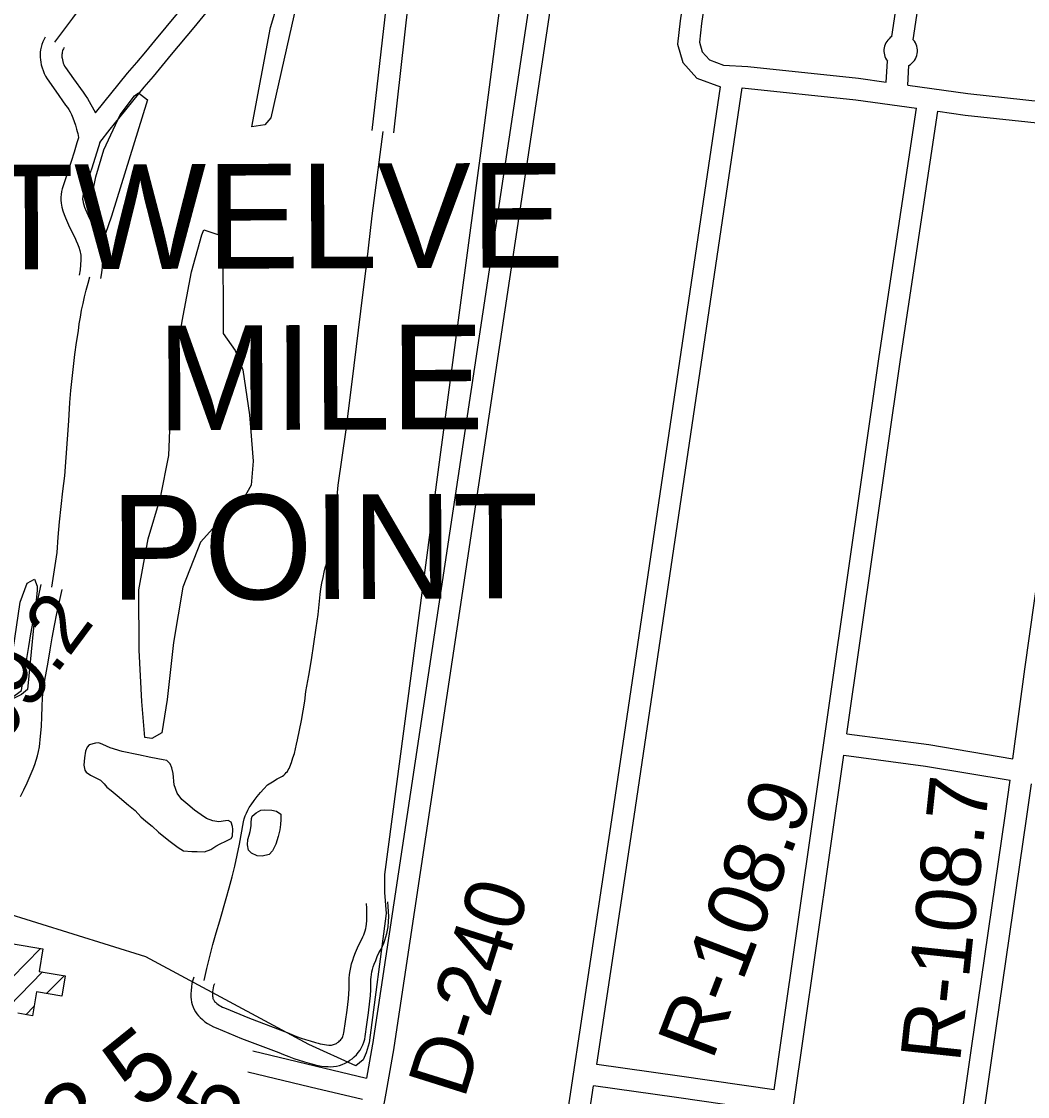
# Model space of a CAD drawing. Extents: x 3625074 to 3663148, y 511451 to 537151.
# Drawn here: x 3636969 to 3638362, y 521344 to 522833 of the extents above; entities that cross this region are included whole.
import ezdxf

# ---------------------------------------------------------------- set-up
doc = ezdxf.new("R2010")
doc.units = 0
for name, color, linetype in [('V-BLDG-OTLN', 7, 'Continuous'), ('V-RIVR-RANG-IDEN', 7, 'Continuous'), ('V-ROAD-CNTR', 7, 'Continuous'), ('V-SITE-OTLN', 7, 'Continuous'), ('V-SITE-VEGE', 7, 'Continuous'), ('V-SURV-IDEN', 7, 'Continuous'), ('V-TOPO-GNAM-IDEN', 7, 'Continuous'), ('V-TOPO-SHOR', 7, 'Continuous')]:
    doc.layers.add(name, color=color, linetype=linetype)

msp = doc.modelspace()

# ---------------------------------------------------------------- linework, layer by layer
at = {"layer": 'V-BLDG-OTLN'}
for p, q in [((3636914.2, 521466.7), (3636994.9, 521549)), ((3636927.5, 521444.6), (3636998, 521516.5)), ((3637003.6, 521486.5), (3637028.1, 521511.5)), ((3636975, 521457.3), (3636986, 521468.5))]:
    msp.add_line(p, q, dxfattribs=at)
msp.add_lwpolyline([(3636874.7, 521569.2), (3636998.5, 521548.4), (3636993.3, 521517.3), (3637029.2, 521511.3), (3637024.5, 521483), (3636989.4, 521488.8), (3636983.9, 521455.8), (3636963.7, 521459.2)], dxfattribs=at)
at = {"layer": 'V-ROAD-CNTR'}
for p, q in [((3637731.6, 523255.4), (3637454.9, 521416.2)), ((3637761.3, 523250.9), (3637484.6, 521411.8))]:
    msp.add_line(p, q, dxfattribs=at)
for points in [[(3638035.3, 523866.3), (3638016.5, 523738.8), (3637973.7, 523466.4), (3637929.8, 523164.6), (3637880.9, 522834), (3637877.5, 522801.9), (3637884.8, 522776.2), (3637904.1, 522754.8), (3637936.7, 522742.5)], [(3638064.9, 523862), (3638046.1, 523734.3), (3638003.4, 523461.9), (3637959.5, 523160.2), (3637910.7, 522830.2), (3637908, 522804.5), (3637911.7, 522791.1), (3637921.5, 522780.3), (3637941.1, 522772.9), (3637974.6, 522770.7), (3638128.1, 522754.5), (3638166.5, 522749.1)], [(3638174.2, 522812.2), (3638200.9, 522990.8), (3638281.8, 523542.3), (3638329.8, 523831.5)], [(3638203.8, 522807.9), (3638230.6, 522986.4), (3638311.5, 523537.7), (3638359.4, 523826.6)], [(3637071.3, 522706.7), (3637115.7, 522761.6), (3637128.6, 522776.5), (3637141.1, 522791.3), (3637153.5, 522806.4), (3637185, 522844.3), (3637197.4, 522859), (3637209.4, 522873.9), (3637221.3, 522889.1), (3637270.4, 522948.9), (3637298.1, 522983.2)], [(3637077.3, 522665.8), (3637091.5, 522684.2), (3637097.6, 522691.6), (3637138.7, 522742.3), (3637151.4, 522757), (3637164.2, 522772.1), (3637176.6, 522787.3), (3637208.1, 522825.1), (3637220.5, 522840), (3637232.8, 522855.2), (3637244.7, 522870.3), (3637293.7, 522930), (3637321.4, 522964.4)], [(3637014.8, 522804.5), (3637039.8, 522837.8), (3637051.6, 522853.4), (3637063.3, 522869.2), (3637074.8, 522885), (3637077.1, 522888.4), (3637079.3, 522891.8), (3637081.3, 522895.3)], [(3637454.5, 522682.4), (3637475.7, 522868.4), (3637478.3, 522891.2)], [(3637484.3, 522679.1), (3637504.4, 522855.7)], [(3637001.6, 522811.7), (3637000, 522808.8), (3636998.4, 522805.1), (3636997, 522801.4), (3636996, 522797.6), (3636995.3, 522794.1), (3636994.8, 522790.9), (3636994.5, 522787.3), (3636994.5, 522783.7), (3636994.9, 522780.1), (3636995.4, 522776.9), (3636996.2, 522773.1), (3636997.2, 522769.1), (3636998.6, 522765.1), (3637000.1, 522761.3), (3637001.9, 522757.5), (3637004.1, 522753.6), (3637016.2, 522736.6), (3637029.8, 522717.5), (3637032.3, 522714.1), (3637034.3, 522711.1), (3637036.1, 522707.9), (3637037.8, 522704.5), (3637039.9, 522699.6), (3637041.8, 522694.7), (3637043.4, 522689.7), (3637045, 522684.2), (3637046, 522680.9), (3637046.6, 522678.1), (3637047.1, 522675.3), (3637047.5, 522672.5), (3637047.5, 522671.9), (3637045.4, 522665.2)], [(3637027.9, 522797.3), (3637026.9, 522795.3), (3637026.2, 522793.9), (3637025.7, 522792.4), (3637025.2, 522790.8), (3637024.9, 522788.9), (3637024.6, 522787.4), (3637024.5, 522786.2), (3637024.5, 522785.1), (3637024.6, 522783.9), (3637024.9, 522782.4), (3637025.4, 522779.9), (3637026, 522777.7), (3637026.7, 522775.6), (3637027.6, 522773.5), (3637028.5, 522771.4), (3637029.5, 522769.7), (3637040.6, 522754), (3637054, 522735.2), (3637056.9, 522731.3), (3637060, 522726.7), (3637071.3, 522706.7)], [(3638166.5, 522749.1), (3638168.2, 522778.3)], [(3638196.3, 522745), (3638197.9, 522772.4)], [(3637614.3, 520647.1), (3637687.5, 521071.4), (3637787.7, 521736.4), (3637936.7, 522742.5)], [(3637765.6, 521388.3), (3637817.3, 521732), (3637966.9, 522741.4)], [(3637966.9, 522741.4), (3638124.4, 522724.7), (3638208.3, 522713)], [(3638196.3, 522745), (3638279.5, 522733.4), (3638465.7, 522713.3)], [(3638011, 521353.2), (3638021.3, 521424.7), (3638156.6, 522369.1), (3638208.3, 522713)], [(3638112, 521846.5), (3638186.2, 522364.8), (3638238, 522708.9)], [(3638238, 522708.9), (3638275.8, 522703.6), (3638462.3, 522683.5)], [(3637469.4, 522680.7), (3637454.2, 522564), (3637446.6, 522498.8), (3637438.2, 522431.7), (3637428.9, 522356.7), (3637417.9, 522267.4), (3637406.8, 522191), (3637404.1, 522161), (3637398.8, 522127.4), (3637397, 522115), (3637394.9, 522102.7), (3637392.6, 522090.4), (3637390, 522078.2)], [(3638341.9, 521811.8), (3638358.6, 521935.8), (3638453.5, 522608.4), (3638462.3, 522683.5)], [(3637045.4, 522665.1), (3637041.5, 522652.1), (3637037.5, 522639.2), (3637033.2, 522626.3), (3637025.3, 522601.5), (3637024.4, 522597.7), (3637023.7, 522593.7), (3637023.4, 522589.8), (3637023.4, 522585.8), (3637023.7, 522581.5), (3637024.8, 522575.9), (3637026.1, 522570.8), (3637027.8, 522565.8), (3637029.7, 522561), (3637033.9, 522551.7), (3637038.2, 522542.6), (3637042.6, 522533.8), (3637044.7, 522529.4), (3637046.5, 522525.1), (3637048.1, 522520.8), (3637049.5, 522516.1), (3637050.2, 522513.8), (3637050.6, 522511.7), (3637050.9, 522509.7), (3637051.1, 522507.6), (3637051.1, 522505.5), (3637051, 522503), (3637050.6, 522495.9), (3637049.9, 522489), (3637048.8, 522481.9)], [(3637077.3, 522665.8), (3637066.1, 522630), (3637061.7, 522617), (3637054.2, 522593.4), (3637053.8, 522591.7), (3637053.5, 522590.1), (3637053.4, 522588.5), (3637053.4, 522586.9), (3637053.5, 522585.5), (3637054.1, 522582.6), (3637054.9, 522579.3), (3637056, 522576.1), (3637057.3, 522572.7), (3637061.1, 522564.3), (3637065.2, 522555.7), (3637069.5, 522547), (3637072.1, 522541.7), (3637074.4, 522536.1), (3637076.5, 522530.3), (3637078.3, 522524.7), (3637079.3, 522521.1), (3637080.2, 522517.1), (3637080.8, 522513.1), (3637081.1, 522509), (3637081.1, 522504.9), (3637081, 522501.3), (3637080.5, 522493.4), (3637079.6, 522485.2), (3637078.4, 522477.4)], [(3637010.6, 522049.7), (3637018, 522097.8), (3637019.7, 522119), (3637021.6, 522140.2), (3637023.7, 522161.4), (3637026.1, 522182.6), (3637028.7, 522203.7), (3637030.7, 522229.2), (3637032.6, 522254.6), (3637034.3, 522280.1), (3637035.9, 522305.6), (3637037.2, 522322.2), (3637038.8, 522338.7), (3637040.6, 522355.3), (3637042.6, 522371.8), (3637044.9, 522388.3), (3637047.5, 522404.7), (3637048.8, 522414.2), (3637050.3, 522423.7), (3637052.1, 522433.1), (3637054, 522442.5), (3637056.1, 522451.9), (3637058.4, 522461.2), (3637060.9, 522470.5), (3637063.6, 522479.7)], [(3637376.9, 521993.1), (3637378.5, 522002.3), (3637379.8, 522011.6), (3637380.8, 522020.8), (3637381.7, 522030.1), (3637382.3, 522039.4), (3637383.5, 522047.2), (3637384.8, 522055), (3637386.4, 522062.8), (3637388.1, 522070.5), (3637390, 522078.2)], [(3636968.8, 521906.2), (3636971.7, 521925.4), (3636973.9, 521938.2), (3636976.1, 521950.6), (3636978.8, 521967.6), (3636981.8, 521984.8), (3636985, 522002), (3636988.4, 522019.1), (3636992.1, 522036.2), (3636996, 522053.1)], [(3636967.5, 521759.4), (3636972.1, 521768.9), (3636976.6, 521778.6), (3636980.8, 521788.3), (3636984.8, 521798), (3636987.1, 521803.7), (3636989.1, 521809.7), (3636991, 521815.8), (3636992.5, 521821.9), (3636993.9, 521828.6), (3636995.3, 521843), (3636996.4, 521856.6), (3636997.1, 521870.3), (3636997.6, 521884), (3636997.8, 521896.7), (3636999.4, 521908.3), (3637001.3, 521920.7), (3637003.4, 521933), (3637005.7, 521945.6), (3637008.4, 521962.7), (3637011.3, 521979.5), (3637014.4, 521996.3), (3637017.8, 522013), (3637021.4, 522029.6), (3637025.2, 522046.3)], [(3637252.1, 521618.2), (3637256.4, 521633.1), (3637260.4, 521648.1), (3637264.2, 521663.1), (3637267.7, 521678.3), (3637270.9, 521693.4), (3637276.1, 521724.4), (3637277.3, 521728.5), (3637278.7, 521732.7), (3637280.4, 521736.7), (3637282.2, 521740.6), (3637284.3, 521744.4), (3637286.7, 521748.1), (3637290.9, 521753.9), (3637295.3, 521759.5), (3637299.9, 521765), (3637304.6, 521770.4), (3637309.5, 521775.6), (3637316.2, 521780), (3637323.1, 521784), (3637330.2, 521787.8), (3637332.1, 521789.2), (3637333.9, 521790.8), (3637335.5, 521792.6), (3637337, 521794.4), (3637338.3, 521796.4), (3637339.4, 521798.5), (3637340.4, 521800.7), (3637342.7, 521806.8), (3637344.8, 521813), (3637346.7, 521819.2), (3637348.3, 521825.5), (3637349.8, 521831.9), (3637351, 521838.3), (3637353.9, 521851.5), (3637356.5, 521864.9), (3637358.9, 521878.2), (3637361, 521891.7), (3637362.8, 521905.1), (3637366.6, 521927.1), (3637370.2, 521949.1), (3637373.7, 521971.1), (3637376.9, 521993.1)], [(3636880.5, 521719.7), (3636894.7, 521804.7), (3636895.4, 521810), (3636896.4, 521815.9), (3636897.7, 521821.7), (3636899.3, 521827.4), (3636901.1, 521833.1), (3636903.2, 521838.6), (3636906.2, 521845.6), (3636913.4, 521854.8), (3636919.9, 521862.4), (3636926.6, 521869.8), (3636933.2, 521876.6), (3636939.9, 521883.1), (3636946.9, 521889.5), (3636954.4, 521896), (3636968.8, 521906.2)], [(3638112, 521846.5), (3638225.3, 521831.5), (3638341.9, 521811.8)], [(3637943, 520667.2), (3637954.2, 520746), (3638051, 521420.5), (3638107.7, 521816.8)], [(3638107.7, 521816.8), (3638220.9, 521801.8), (3638337.9, 521782)], [(3638786.4, 521032.9), (3638717.9, 521016.8), (3638604.2, 520984.2), (3638422.1, 520938.9), (3638304.3, 520915.6), (3638236, 520903.8), (3638215.9, 520922), (3638217.4, 520953.6), (3638228.6, 521020.3), (3638284.5, 521411), (3638331.2, 521732.7), (3638337.9, 521782)], [(3638485.8, 520985.6), (3638415.5, 520968.2), (3638298.9, 520945.1), (3638245.3, 520935.8), (3638246.6, 520934.7), (3638247.3, 520950.4), (3638258.3, 521015.7), (3638314.2, 521406.7), (3638360.9, 521728.6), (3638367.5, 521777)], [(3637221.6, 521504.7), (3637225.4, 521521.3), (3637229.5, 521537.9), (3637233.8, 521554.4), (3637238.4, 521570.8), (3637243.3, 521587.2), (3637252.1, 521618.2)], [(3637207.3, 521509.2), (3637206, 521505.1), (3637204.9, 521500.5), (3637204.1, 521495.8), (3637203.6, 521491), (3637203.4, 521486.2), (3637203.5, 521481.6), (3637203.7, 521478.4), (3637204.3, 521474.8), (3637205.2, 521471.3), (3637206.4, 521467.8), (3637207.9, 521464.5), (3637209.7, 521461.4), (3637211.8, 521458.4), (3637214.1, 521455.6), (3637216.3, 521453.4), (3637219.4, 521450.5), (3637222.9, 521447.6), (3637226.6, 521444.9), (3637230.5, 521442.6), (3637234.6, 521440.6), (3637238.3, 521439), (3637273.4, 521424.4), (3637325.2, 521405), (3637331.6, 521402.2), (3637338.8, 521399.3), (3637346, 521396.6), (3637353.3, 521394.2), (3637360.6, 521392), (3637367.3, 521390.3), (3637370.8, 521389.1), (3637375.3, 521387.9), (3637379.8, 521386.9), (3637384.3, 521386.1), (3637388.9, 521385.6), (3637393.3, 521385.4), (3637396.9, 521385.2), (3637401.1, 521385.5), (3637405.2, 521386.1), (3637409.2, 521387), (3637413.1, 521388.4), (3637416.9, 521390), (3637420.6, 521392), (3637423.6, 521394.1), (3637426.6, 521396.2), (3637429.7, 521398.8), (3637432.6, 521401.7), (3637435.2, 521404.9), (3637437.6, 521408.2), (3637439.7, 521411.8), (3637441.5, 521415.5), (3637442.9, 521419.3), (3637444.1, 521423.2), (3637444.8, 521427), (3637447.2, 521443.5), (3637449.4, 521459.8), (3637451.4, 521476.2), (3637452, 521483.9), (3637452.5, 521491.6), (3637452.7, 521499.3), (3637452.7, 521506.2), (3637453, 521509.5), (3637453.5, 521513), (3637454.1, 521516.5), (3637455, 521520), (3637456, 521523.4), (3637457.3, 521527.1), (3637459.4, 521532.6), (3637461.6, 521537.8), (3637463.9, 521542.9), (3637466.7, 521548.3), (3637468.6, 521552.1), (3637470.5, 521556.4), (3637472.2, 521560.7), (3637473.6, 521565.2), (3637474.8, 521569.7), (3637475.8, 521574.3), (3637476.6, 521579.1), (3637477.1, 521586.4), (3637477.3, 521593.4), (3637477.2, 521600.3), (3637476.8, 521607.2), (3637476.2, 521613.8)], [(3637235.9, 521500.2), (3637234.9, 521497.1), (3637234.3, 521494.4), (3637233.8, 521491.6), (3637233.5, 521488.8), (3637233.4, 521486.1), (3637233.5, 521483.1), (3637233.6, 521481.8), (3637233.7, 521480.9), (3637234, 521479.9), (3637234.3, 521479), (3637234.7, 521478.2), (3637235.1, 521477.3), (3637235.7, 521476.6), (3637236.3, 521475.8), (3637237.3, 521474.8), (3637239.2, 521473), (3637241.1, 521471.5), (3637243, 521470.1), (3637245, 521468.9), (3637247.1, 521467.8), (3637249.8, 521466.7), (3637284.4, 521452.3), (3637336.5, 521432.8), (3637343.3, 521429.8), (3637349.5, 521427.3), (3637355.9, 521425), (3637362.2, 521422.9), (3637368.7, 521420.9), (3637376, 521419), (3637379.7, 521417.8), (3637382.6, 521417), (3637385.5, 521416.3), (3637388.4, 521415.8), (3637391.4, 521415.5), (3637394.6, 521415.3), (3637396.6, 521415.3), (3637398.1, 521415.3), (3637399.5, 521415.6), (3637400.9, 521415.9), (3637402.3, 521416.4), (3637403.6, 521416.9), (3637404.9, 521417.6), (3637406.5, 521418.7), (3637408.2, 521419.9), (3637409.4, 521420.9), (3637410.5, 521422.1), (3637411.5, 521423.3), (3637412.4, 521424.5), (3637413.2, 521425.9), (3637413.9, 521427.3), (3637414.4, 521428.8), (3637414.9, 521430.3), (3637415.2, 521432.1), (3637417.5, 521447.7), (3637419.7, 521463.5), (3637421.5, 521479.3), (3637422.1, 521486.1), (3637422.5, 521492.9), (3637422.7, 521499.7), (3637422.7, 521507.4), (3637423.1, 521512.8), (3637423.8, 521517.9), (3637424.8, 521522.9), (3637426, 521527.9), (3637427.5, 521532.8), (3637429.1, 521537.4), (3637431.5, 521543.6), (3637434.1, 521549.9), (3637437, 521556.1), (3637440, 521561.9), (3637441.5, 521565), (3637442.8, 521567.8), (3637443.9, 521570.7), (3637444.9, 521573.7), (3637445.7, 521576.7), (3637446.3, 521579.7), (3637446.7, 521582.5), (3637447.1, 521587.8), (3637447.2, 521593.6), (3637447.2, 521599.4), (3637446.9, 521605.1), (3637446.4, 521611.2)], [(3637289.4, 521407.3), (3637375.4, 521386.4), (3637446.5, 521369.6)], [(3637484.5, 521411.3), (3637473.2, 521348.7), (3637445.8, 521197.4), (3637428.5, 521105.9), (3637410.4, 521015.1), (3637388.1, 520907.8), (3637363.1, 520792.9), (3637348.3, 520725.5)], [(3637455, 521416.7), (3637446.5, 521369.6)], [(3637282.4, 521378.2), (3637368.4, 521357.2), (3637441.1, 521340.1)], [(3638011, 521353.2), (3637880, 521372.2), (3637765.6, 521388.3)], [(3637643.7, 520640.9), (3637717.1, 521066.6), (3637761.1, 521358.6)], [(3638006.8, 521323.5), (3637875.8, 521342.5), (3637761.1, 521358.6)]]:
    msp.add_lwpolyline(points, dxfattribs=at)
for start, end in [(121.9822, 218.0076), (299.5076, 41.4267)]:
    msp.add_arc((3638186.4, 522792.6), 23.2, start, end, dxfattribs=at)
at = {"layer": 'V-SITE-OTLN'}
msp.add_lwpolyline([(3637653.1, 523022), (3637607.3, 522671.7), (3637545.4, 522209), (3637471.6, 521651.7), (3637471.4, 521626.7), (3637474, 521597.4), (3637450.3, 521418.1), (3637446.1, 521404.3), (3637441.8, 521394.6), (3637432, 521386.3), (3637366.9, 521416), (3637141, 521537.4), (3636939.8, 521600.1)], dxfattribs=at)
at = {"layer": 'V-SITE-VEGE'}
for points in [[(3637287.7, 522687.3), (3637313.8, 522824.9), (3637333.8, 522892.9), (3637343.6, 522902.5), (3637350.5, 522895.5), (3637353.2, 522884.4), (3637350.2, 522859.4), (3637314.2, 522699.7), (3637305.8, 522690)], [(3637143.3, 522724.6), (3637093.4, 522563.6), (3637080.6, 522526.2), (3637071, 522540.1), (3637062.9, 522575), (3637071.6, 522618), (3637083, 522655.5), (3637105.6, 522704), (3637125.3, 522730.3), (3637130.9, 522734.4)], [(3637247.6, 522536), (3637248, 522401.1), (3637264.5, 522377.3), (3637275.4, 522350.8), (3637284.7, 522288.1), (3637289.7, 522224.1), (3637286.7, 522190.7), (3637276.8, 522172.7), (3637250.2, 522149.3), (3637216.6, 522112), (3637192.4, 522049.5), (3637179.3, 521973.1), (3637170.4, 521893.9), (3637163.1, 521848), (3637149.1, 521839.8), (3637139.4, 521841.3), (3637135.6, 521891.4), (3637131.9, 521962.4), (3637131.2, 522045.8), (3637144.2, 522116.7), (3637161.4, 522173.6), (3637172.9, 522231.9), (3637176.4, 522325.1), (3637191.1, 522418.2), (3637204.1, 522486.3), (3637218.4, 522537.6), (3637221.2, 522544.6)], [(3636947.8, 521899.8), (3636966.9, 522029), (3636976.8, 522055.3), (3636986.6, 522060.8), (3636990.7, 522051.1), (3636990.7, 522045.5), (3636977.1, 521907.9), (3636968.7, 521901), (3636954.8, 521894.1)]]:
    msp.add_lwpolyline(points, close=True, dxfattribs=at)
at = {"layer": 'V-TOPO-SHOR'}
for points in [[(3637058.5, 521793.4), (3637064.5, 521788.9), (3637071.8, 521785.5), (3637078.3, 521782), (3637083.3, 521776.9), (3637087, 521772.3), (3637093, 521767.8), (3637101.3, 521760.9), (3637116.8, 521747.7), (3637126, 521740.4), (3637134.2, 521731.3), (3637141, 521725.2), (3637149.7, 521718.6), (3637158.5, 521710), (3637172.7, 521698.6), (3637185.7, 521688.7), (3637193, 521684.3), (3637204.5, 521683.5), (3637212.3, 521683.2), (3637222.4, 521683.1), (3637231.2, 521686.1), (3637237.8, 521690.8), (3637244.1, 521693.8), (3637251.6, 521697.7), (3637259, 521701.4), (3637261, 521704.7), (3637261.3, 521714.2), (3637260.8, 521718), (3637259.1, 521723.8), (3637255.1, 521726.1), (3637251.1, 521725.9), (3637242.3, 521724.7), (3637233.8, 521726), (3637225.2, 521729.1), (3637217.5, 521734.4), (3637208.5, 521740.8), (3637199, 521748.6), (3637190.7, 521755.2), (3637184.3, 521764.1), (3637180.1, 521775.9), (3637178.7, 521791.5), (3637177, 521799.3), (3637174.5, 521804.9), (3637170, 521809.4), (3637165.2, 521810.5), (3637147.7, 521813.6), (3637130.6, 521817.3), (3637108.3, 521821.7), (3637091.7, 521827.1), (3637081.4, 521831.5), (3637075.9, 521834), (3637071.4, 521833.6), (3637062.3, 521831.1), (3637059.8, 521828.1), (3637057.5, 521822.3), (3637055.9, 521813.1), (3637055.3, 521802.8), (3637055.8, 521798.2), (3637056.5, 521796), (3637058.5, 521793.4)], [(3637288.1, 521732.1), (3637293.7, 521736.9), (3637300.2, 521740.8), (3637305, 521741.1), (3637315.6, 521740.5), (3637322.1, 521739.2), (3637328.1, 521734.9), (3637328, 521727.8), (3637327.5, 521721), (3637326.4, 521713.5), (3637324.1, 521704), (3637321.2, 521693.7), (3637316.4, 521684.2), (3637311.8, 521679.2), (3637302, 521676.7), (3637295.2, 521677.5), (3637287.5, 521681.1), (3637283.2, 521685.4), (3637281.8, 521692.7), (3637282.3, 521699.8), (3637283.9, 521706), (3637285.7, 521711.3), (3637287, 521718.8), (3637287, 521723.1), (3637287.3, 521729.1), (3637288.1, 521732.1)]]:
    msp.add_lwpolyline(points, dxfattribs=at)

# ---------------------------------------------------------------- texts
at = {"layer": 'V-RIVR-RANG-IDEN'}
for s, rotation, p in [('R-109.2', 53.3739, (3636835.5, 521684.1)), ('R-108.9', 69.1035, (3637925.4, 521392.5)), ('R-108.7', 83.9368, (3638268.4, 521389.6)), ('D-240', 72.5053, (3637581.9, 521339.2)), ('R-109.05', 60.4752, (3637056.5, 520950))]:
    msp.add_text(s, height=83, rotation=rotation, dxfattribs=at).set_placement(p)
at = {"layer": 'V-SURV-IDEN'}
msp.add_text('319+48.5', height=100, rotation=38.9187, dxfattribs=at).set_placement((3636755.7, 521017.2))
at = {"layer": 'V-TOPO-GNAM-IDEN'}
for s, p in [('TWELVE', (3636923.5, 522489.7)), ('MILE', (3637156.8, 522266.9)), ('POINT', (3637092.2, 522032.1))]:
    msp.add_text(s, height=145, rotation=0.1955, dxfattribs=at).set_placement(p)

doc.saveas('drawing.dxf')
